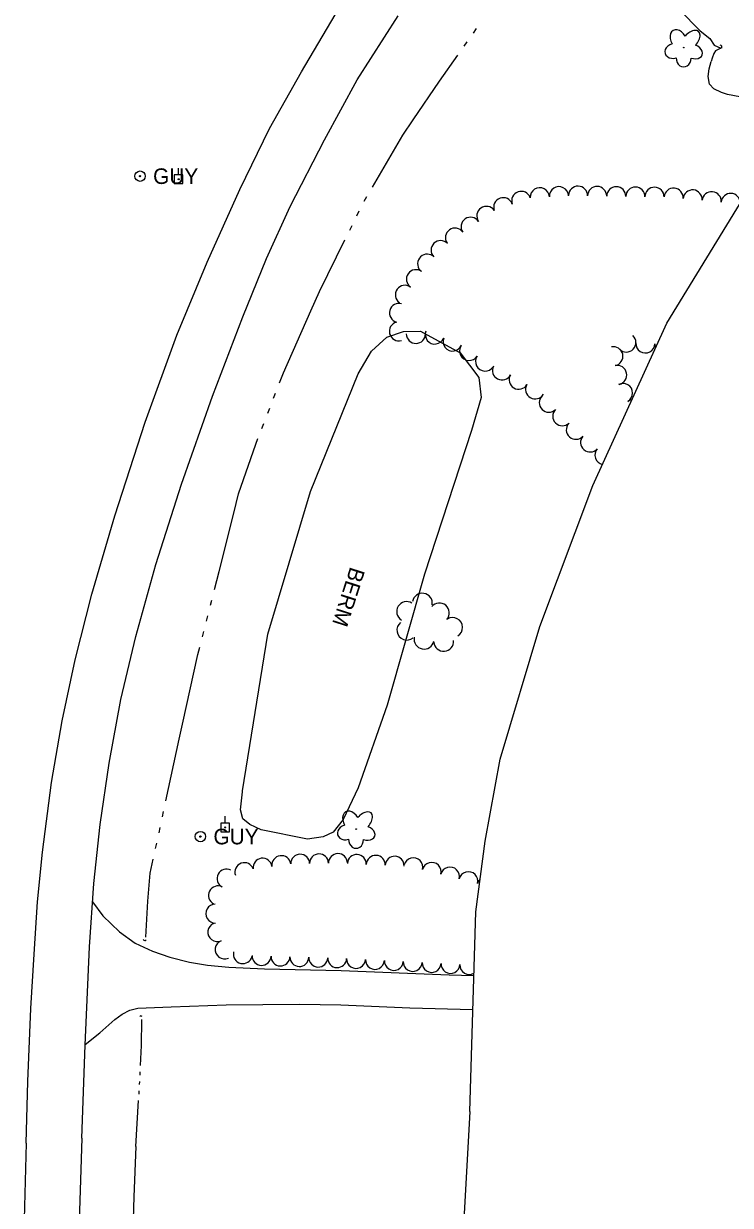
# Model space of a CAD drawing. Extents: x 589250 to 1188077, y 162953 to 363065.
# Drawn here: x 594266 to 594538, y 173250.4 to 173705.1 of the extents above; entities that cross this region are included whole.
import ezdxf

# ---------------------------------------------------------------- set-up
doc = ezdxf.new("R2010")
doc.units = 0
for name, color, linetype in [('E_AREA_Text', 7, 'Continuous'), ('E_DRN', 7, 'Continuous'), ('E_DWY', 7, 'Continuous'), ('E_LAND_TreeLine_P', 7, 'Continuous'), ('E_LAND_Vegetation', 7, 'Continuous'), ('E_MAP_Limits', 7, 'Continuous'), ('E_RDWY', 7, 'Continuous'), ('E_UTL_EGuyWire', 7, 'Continuous'), ('E_UTL_EPowerPole', 7, 'Continuous'), ('E_WTR_FlowLine', 7, 'Continuous')]:
    doc.layers.add(name, color=color, linetype=linetype)

msp = doc.modelspace()

# ---------------------------------------------------------------- linework, layer by layer
at = {"layer": 'E_DRN'}
for centre, radius, start, end in [((594533.96, 173696.04), 0.77, 336.1123, 82.3725), ((594312.66, 173353.05), 0.756, 210.6866, 316.9468), ((594311.15, 173322.73), 0.563, 37.8116, 144.0718)]:
    msp.add_arc(centre, radius, start, end, dxfattribs=at)
at = {"layer": 'E_DWY'}
for p, q in [((594399.8, 173579.15), (594405.78, 173584.45)), ((594405.78, 173584.45), (594412.23, 173586.72)), ((594412.23, 173586.72), (594418.73, 173586.82)), ((594418.73, 173586.82), (594434.02, 173578.42)), ((594394.75, 173570.41), (594399.8, 173579.15)), ((594434.02, 173578.42), (594441.1, 173569.01)), ((594376.44, 173525.08), (594394.75, 173570.41)), ((594441.1, 173569.01), (594442.09, 173561.23)), ((594442.09, 173561.23), (594438.4, 173548.62)), ((594438.4, 173548.62), (594420.26, 173493.33)), ((594360.03, 173470.26), (594376.44, 173525.08)), ((594420.26, 173493.33), (594405.94, 173442.87)), ((594350.19, 173409.92), (594360.03, 173470.26)), ((594405.94, 173442.87), (594394.77, 173411.08)), ((594349.45, 173402.55), (594350.2, 173409.48)), ((594350.2, 173409.48), (594350.19, 173409.92)), ((594394.77, 173411.08), (594388.91, 173398.86)), ((594350.37, 173399.1), (594349.45, 173402.55)), ((594353.01, 173396.98), (594350.37, 173399.1)), ((594388.91, 173398.86), (594385.09, 173394.04)), ((594357.37, 173394.88), (594353.01, 173396.98)), ((594375.18, 173391.28), (594357.37, 173394.88)), ((594385.09, 173394.04), (594381.23, 173392.24)), ((594381.23, 173392.24), (594375.18, 173391.28)), ((594292.52, 173367.18), (594296.46, 173361.82)), ((594296.46, 173361.82), (594302.87, 173355.62)), ((594302.87, 173355.62), (594308.89, 173351.34)), ((594308.89, 173351.34), (594315.6, 173348.29)), ((594315.6, 173348.29), (594322.29, 173345.95)), ((594322.29, 173345.95), (594329.86, 173343.97)), ((594329.86, 173343.97), (594336.71, 173342.86)), ((594336.71, 173342.86), (594344.95, 173342.12)), ((594344.95, 173342.12), (594358.63, 173341.47)), ((594358.63, 173341.47), (594388.24, 173340.73)), ((594388.24, 173340.73), (594429.78, 173339.14)), ((594429.78, 173339.14), (594439.27, 173338.88)), ((594303.91, 173323.93), (594306.86, 173325.55)), ((594306.86, 173325.55), (594310, 173326.31)), ((594310, 173326.31), (594322.78, 173326.87)), ((594322.78, 173326.87), (594343.97, 173327.57)), ((594343.97, 173327.57), (594372.16, 173327.85)), ((594372.16, 173327.85), (594388.11, 173327.59)), ((594388.11, 173327.59), (594414.58, 173326.45)), ((594414.58, 173326.45), (594438.89, 173325.74)), ((594295.27, 173316.78), (594301.14, 173321.96)), ((594301.14, 173321.96), (594303.91, 173323.93)), ((594289.66, 173312.3), (594295.27, 173316.78))]:
    msp.add_line(p, q, dxfattribs=at)
at = {"layer": 'E_LAND_TreeLine_P'}
for centre, radius, start, end in [((594457.48, 173636.93), 3.68, 19.3766, 199.3766), ((594464.63, 173638.34), 3.68, 3.0628, 183.0628), ((594471.98, 173638.73), 3.68, 3.0628, 183.0628), ((594479.33, 173638.92), 3.68, 359.1518, 179.1518), ((594486.68, 173638.81), 3.68, 359.1518, 179.1518), ((594494.04, 173638.7), 3.68, 359.1518, 179.1518), ((594501.39, 173638.59), 3.68, 359.1518, 179.1518), ((594508.75, 173638.49), 3.68, 359.1518, 179.1518), ((594516.09, 173638.15), 3.68, 354.7825, 174.7825), ((594523.41, 173637.48), 3.68, 354.7825, 174.7825), ((594530.74, 173636.81), 3.68, 354.7825, 174.7825), ((594538.07, 173636.14), 3.68, 359.8116, 174.7825), ((594444.07, 173631.15), 3.68, 34.6318, 214.6318), ((594450.55, 173634.49), 3.68, 19.3766, 199.3766), ((594438.01, 173626.97), 3.68, 34.6318, 214.6318), ((594431.96, 173622.79), 3.68, 34.6318, 214.6318), ((594426.44, 173617.96), 3.68, 43.9668, 223.9668), ((594421.26, 173612.75), 3.68, 54.4725, 234.4725), ((594416.98, 173606.77), 3.68, 54.4725, 234.4725), ((594412.71, 173600.78), 3.68, 54.4725, 234.4725), ((594410.46, 173593.83), 3.68, 74.5521, 254.5521), ((594410.4, 173586.73), 3.68, 104.9779, 284.9779), ((594416.94, 173585.77), 3.68, 180.9417, 0.9417), ((594424.22, 173585.51), 3.68, 158.5616, 338.5616), ((594431.07, 173582.82), 3.68, 158.5616, 338.5616), ((594497.92, 173582.46), 3.68, 225.9417, 45.9417), ((594437.42, 173579.18), 3.68, 146.5613, 326.5613), ((594492.91, 173577.14), 3.68, 281.726, 101.726), ((594505.25, 173582.12), 3.68, 176.9965, 356.9965), ((594512.6, 173581.74), 3.68, 176.9965, 200.4384), ((594443.56, 173575.13), 3.68, 146.5613, 326.5613), ((594450.07, 173571.7), 3.68, 152.8692, 332.8692), ((594494.41, 173569.94), 3.68, 281.726, 101.726), ((594456.5, 173568.13), 3.68, 149.5121, 329.5121), ((594462.83, 173564.4), 3.68, 149.5121, 329.5121), ((594496.64, 173563.01), 3.68, 299.2424, 119.2424), ((594468.1, 173559.29), 3.68, 134.8608, 314.8608), ((594473.29, 173554.07), 3.68, 134.8608, 314.8608), ((594500.23, 173556.59), 3.68, 93.9653, 119.2424), ((594478.48, 173548.86), 3.68, 138.4312, 318.4312), ((594483.99, 173543.98), 3.68, 138.4312, 318.4312), ((594489.49, 173539.1), 3.68, 138.4312, 258.0038), ((594419.43, 173482.13), 3.83, 350.9337, 170.9337), ((594413.37, 173478.92), 3.83, 58.4705, 238.4705), ((594425.96, 173478.38), 3.83, 319.7558, 139.7558), ((594431.05, 173472.77), 3.83, 301.9054, 121.9054), ((594413.47, 173471.76), 3.83, 129.6015, 309.6015), ((594420.09, 173468.29), 3.83, 168.6769, 348.6769), ((594427.65, 173467.47), 3.83, 184.3081, 4.3081), ((594357.95, 173380.35), 3.64, 7.7845, 187.7845), ((594365.16, 173381.34), 3.64, 7.7845, 187.7845), ((594372.4, 173381.88), 3.64, 0.9417, 180.9417), ((594379.68, 173382), 3.64, 0.9417, 180.9417), ((594386.95, 173382.12), 3.64, 0.9417, 180.9417), ((594394.22, 173381.79), 3.64, 357.3654, 177.3654), ((594401.49, 173381.46), 3.64, 357.3654, 177.3654), ((594408.76, 173381.12), 3.64, 357.3654, 177.3654), ((594415.99, 173380.51), 3.64, 345.7688, 165.7688), ((594344.09, 173376.19), 3.64, 62.8692, 242.8692), ((594350.92, 173378.64), 3.64, 19.3766, 199.3766), ((594423.04, 173378.72), 3.64, 345.7688, 165.7688), ((594430.09, 173376.93), 3.64, 345.7688, 165.7688), ((594437.15, 173375.14), 3.64, 345.7688, 165.7688), ((594444.2, 173373.35), 3.64, 134.1583, 165.7688), ((594340.77, 173369.71), 3.64, 62.8692, 242.8692), ((594339.75, 173362.7), 3.64, 90.9417, 270.9417), ((594340.54, 173355.57), 3.64, 112.7431, 292.7431), ((594343.36, 173348.86), 3.64, 112.7431, 292.7431), ((594350.34, 173347.09), 3.64, 166.9054, 346.9054), ((594357.55, 173346.4), 3.64, 178.2991, 358.2991), ((594364.83, 173346.19), 3.64, 178.2991, 358.2991), ((594372.1, 173345.97), 3.64, 178.2991, 358.2991), ((594379.37, 173345.76), 3.64, 178.2991, 358.2991), ((594386.65, 173345.54), 3.64, 178.2991, 358.2991), ((594393.91, 173345.23), 3.64, 176.9508, 356.9508), ((594401.18, 173344.84), 3.64, 176.9508, 356.9508), ((594408.45, 173344.46), 3.64, 176.9508, 356.9508), ((594415.71, 173344.07), 3.64, 176.9508, 356.9508), ((594422.98, 173343.68), 3.64, 176.9508, 356.9508), ((594430.25, 173343.3), 3.64, 176.9508, 356.9508), ((594437.51, 173342.91), 3.64, 176.9508, 299.4058)]:
    msp.add_arc(centre, radius, start, end, dxfattribs=at)
at = {"layer": 'E_LAND_Vegetation'}
for centre in [(594520.01, 173695.9), (594393.98, 173395.23)]:
    msp.add_circle(centre, 0.128, dxfattribs=at)
for centre, major_axis, ratio in [((594518.05, 173698.84), (2.11, -3.66), 0.691916), ((594522.56, 173698.55), (-3.15, -3.56), 0.560249), ((594516.31, 173694.66), (3.47, 1.01), 0.782863), ((594523.71, 173694.35), (-3.42, 1.21), 0.716896), ((594519.97, 173691.92), (0.03, 3.45), 0.832022), ((594392.02, 173398.17), (2.11, -3.66), 0.691916), ((594396.53, 173397.88), (-3.15, -3.56), 0.560249), ((594390.28, 173393.99), (3.47, 1.01), 0.782863), ((594397.68, 173393.68), (-3.42, 1.21), 0.716896), ((594393.94, 173391.25), (0.03, 3.45), 0.832022)]:
    msp.add_ellipse(centre, major_axis=major_axis, ratio=ratio, start_param=1.570796, end_param=4.712389, dxfattribs=at)
at = {"layer": 'E_MAP_Limits'}
for p, q in [((594513.46, 173589.94), (594550.03, 173649.67)), ((594485.07, 173527.45), (594513.46, 173589.94)), ((594464.69, 173473.11), (594485.07, 173527.45)), ((594449.39, 173422.17), (594464.69, 173473.11)), ((594443.61, 173390.55), (594449.39, 173422.17)), ((594439.98, 173363.33), (594443.61, 173390.55)), ((594437.75, 173286.49), (594439.98, 173363.33)), ((594437.75, 173286.49), (594427.36, 173106.42))]:
    msp.add_line(p, q, dxfattribs=at)
at = {"layer": 'E_RDWY'}
for p, q in [((594372.91, 173686.58), (594389.24, 173714.3)), ((594394.28, 173683.46), (594410.06, 173708.12)), ((594360.56, 173664.82), (594372.91, 173686.58)), ((594381.81, 173660.39), (594394.28, 173683.46)), ((594349.15, 173641.26), (594360.56, 173664.82)), ((594368.61, 173634.74), (594381.81, 173660.39)), ((594336.68, 173613.38), (594349.15, 173641.26)), ((594359.44, 173614.81), (594368.61, 173634.74)), ((594324.89, 173585.28), (594336.68, 173613.38)), ((594350.3, 173592.3), (594359.44, 173614.81)), ((594338.73, 173561.8), (594350.3, 173592.3)), ((594312.73, 173551.73), (594324.89, 173585.28)), ((594326.7, 173527.95), (594338.73, 173561.8)), ((594301.07, 173515.69), (594312.73, 173551.73)), ((594316.93, 173496.96), (594326.7, 173527.95)), ((594292.27, 173485.6), (594301.07, 173515.69)), ((594309.16, 173469.34), (594316.93, 173496.96)), ((594285.87, 173460.31), (594292.27, 173485.6)), ((594303.39, 173445.09), (594309.16, 173469.34)), ((594280.82, 173436.86), (594285.87, 173460.31)), ((594298.92, 173420.61), (594303.39, 173445.09)), ((594276.67, 173413.19), (594280.82, 173436.86)), ((594295.45, 173396.92), (594298.92, 173420.61)), ((594273.25, 173386.36), (594276.67, 173413.19)), ((594293, 173374.27), (594295.45, 173396.92)), ((594271.3, 173367.27), (594273.25, 173386.36)), ((594291.34, 173349.84), (594293, 173374.27)), ((594270.04, 173347.06), (594271.3, 173367.27)), ((594289.65, 173312.05), (594291.34, 173349.84)), ((594268.79, 173326.17), (594270.04, 173347.06)), ((594267.67, 173298.02), (594268.79, 173326.17)), ((594288.44, 173276.32), (594289.65, 173312.05)), ((594266.92, 173274.41), (594267.67, 173298.02)), ((594288.44, 173276.32), (594287.18, 173237.01)), ((594266.92, 173274.41), (594266, 173238.71))]:
    msp.add_line(p, q, dxfattribs=at)
at = {"layer": 'E_UTL_EGuyWire'}
for centre, radius in [((594310.81, 173646.44), 2), ((594310.81, 173646.44), 0.25), ((594334.03, 173392.33), 2), ((594334.03, 173392.33), 0.25)]:
    msp.add_circle(centre, radius, dxfattribs=at)
at = {"layer": 'E_UTL_EPowerPole'}
for points in [[(594325.63, 173646.94), (594325.63, 173649.58)], [(594327.31, 173646.94), (594323.96, 173646.94)], [(594323.96, 173646.94), (594323.96, 173643.58)], [(594323.96, 173643.58), (594327.31, 173643.58)], [(594327.31, 173643.58), (594327.31, 173646.94)], [(594345.22, 173397.51), (594341.86, 173397.51)], [(594341.86, 173397.51), (594341.86, 173394.16)], [(594343.54, 173397.51), (594343.54, 173400.16)], [(594345.22, 173394.16), (594345.22, 173397.51)], [(594341.86, 173394.16), (594345.22, 173394.16)]]:
    msp.add_lwpolyline(points, dxfattribs=at)
for centre in [(594325.66, 173645.26), (594343.57, 173395.84)]:
    msp.add_circle(centre, 0.217, dxfattribs=at)
at = {"layer": 'E_WTR_FlowLine'}
for p, q in [((594518.33, 173710.42), (594526.29, 173702.38)), ((594439.09, 173701.52), (594440.29, 173703.23)), ((594526.29, 173702.38), (594530.08, 173699.38)), ((594435.48, 173696.41), (594436.68, 173698.11)), ((594530.08, 173699.38), (594531.66, 173696.79)), ((594531.54, 173693.62), (594530.89, 173691.91)), ((594532.25, 173694.73), (594531.54, 173693.62)), ((594531.66, 173696.79), (594534.23, 173695.7)), ((594534.23, 173695.7), (594532.25, 173694.73)), ((594426.01, 173682.99), (594433.08, 173693)), ((594529.78, 173687.78), (594530.57, 173690.54)), ((594530.89, 173691.91), (594530.57, 173690.54)), ((594529.41, 173684.84), (594529.78, 173687.78)), ((594529.88, 173681.9), (594529.41, 173684.84)), ((594415.93, 173668.07), (594426.01, 173682.99)), ((594531.59, 173680.04), (594529.88, 173681.9)), ((594534.56, 173678.61), (594531.59, 173680.04)), ((594536.88, 173677.81), (594534.56, 173678.61)), ((594544.26, 173676.46), (594536.88, 173677.81)), ((594411.97, 173662.21), (594415.93, 173668.07)), ((594400.19, 173642.24), (594411.97, 173662.21)), ((594397.01, 173636.85), (594398.07, 173638.65)), ((594394.24, 173631.24), (594395.16, 173633.11)), ((594391.46, 173625.63), (594392.39, 173627.5)), ((594379.82, 173602.07), (594389.61, 173621.89)), ((594376.52, 173594.62), (594379.82, 173602.07)), ((594365.94, 173570.76), (594376.52, 173594.62)), ((594364.45, 173566.88), (594365.94, 173570.76)), ((594362.19, 173561.05), (594362.94, 173562.99)), ((594359.93, 173555.21), (594360.68, 173557.15)), ((594357.67, 173549.37), (594358.43, 173551.32)), ((594348.73, 173524.23), (594355.35, 173543.35)), ((594355.35, 173543.35), (594356.17, 173545.48)), ((594346.85, 173516.72), (594348.73, 173524.23)), ((594341.25, 173494.31), (594346.85, 173516.72)), ((594339.47, 173487.38), (594341.25, 173494.31)), ((594337.92, 173481.31), (594338.44, 173483.34)), ((594336.36, 173475.25), (594336.88, 173477.27)), ((594334.81, 173469.19), (594335.33, 173471.21)), ((594327.15, 173435.62), (594333.04, 173462.32)), ((594333.04, 173462.32), (594333.77, 173465.15)), ((594325.87, 173429.83), (594327.15, 173435.62)), ((594320.75, 173406.06), (594325.87, 173429.83)), ((594319.44, 173399.94), (594319.87, 173401.98)), ((594318.1, 173393.82), (594318.55, 173395.86)), ((594316.74, 173387.71), (594317.2, 173389.75)), ((594314.64, 173378.26), (594315.84, 173383.64)), ((594313.79, 173367.46), (594314.64, 173378.26)), ((594312.99, 173353.57), (594313.79, 173367.46)), ((594311.37, 173311.93), (594311.46, 173321.95)), ((594310.98, 173304.23), (594311.37, 173311.93)), ((594310.61, 173296.9), (594310.67, 173298.12)), ((594310.8, 173300.57), (594310.86, 173301.79)), ((594310.4, 173293.24), (594310.47, 173294.46)), ((594309.18, 173273.1), (594310.25, 173290.8)), ((594309.18, 173273.1), (594308.45, 173253.65)), ((594308.45, 173253.65), (594308.21, 173245.08))]:
    msp.add_line(p, q, dxfattribs=at)

# ---------------------------------------------------------------- texts
at = {"layer": 'E_AREA_Text'}
msp.add_text('BERM', height=6, rotation=252.2159, dxfattribs=at).set_placement((594391.73, 173496.41))
at = {"layer": 'E_UTL_EGuyWire'}
for p in [(594315.81, 173643.44), (594339.03, 173389.33)]:
    msp.add_text('GUY', height=6, dxfattribs=at).set_placement(p)

doc.saveas('drawing.dxf')
